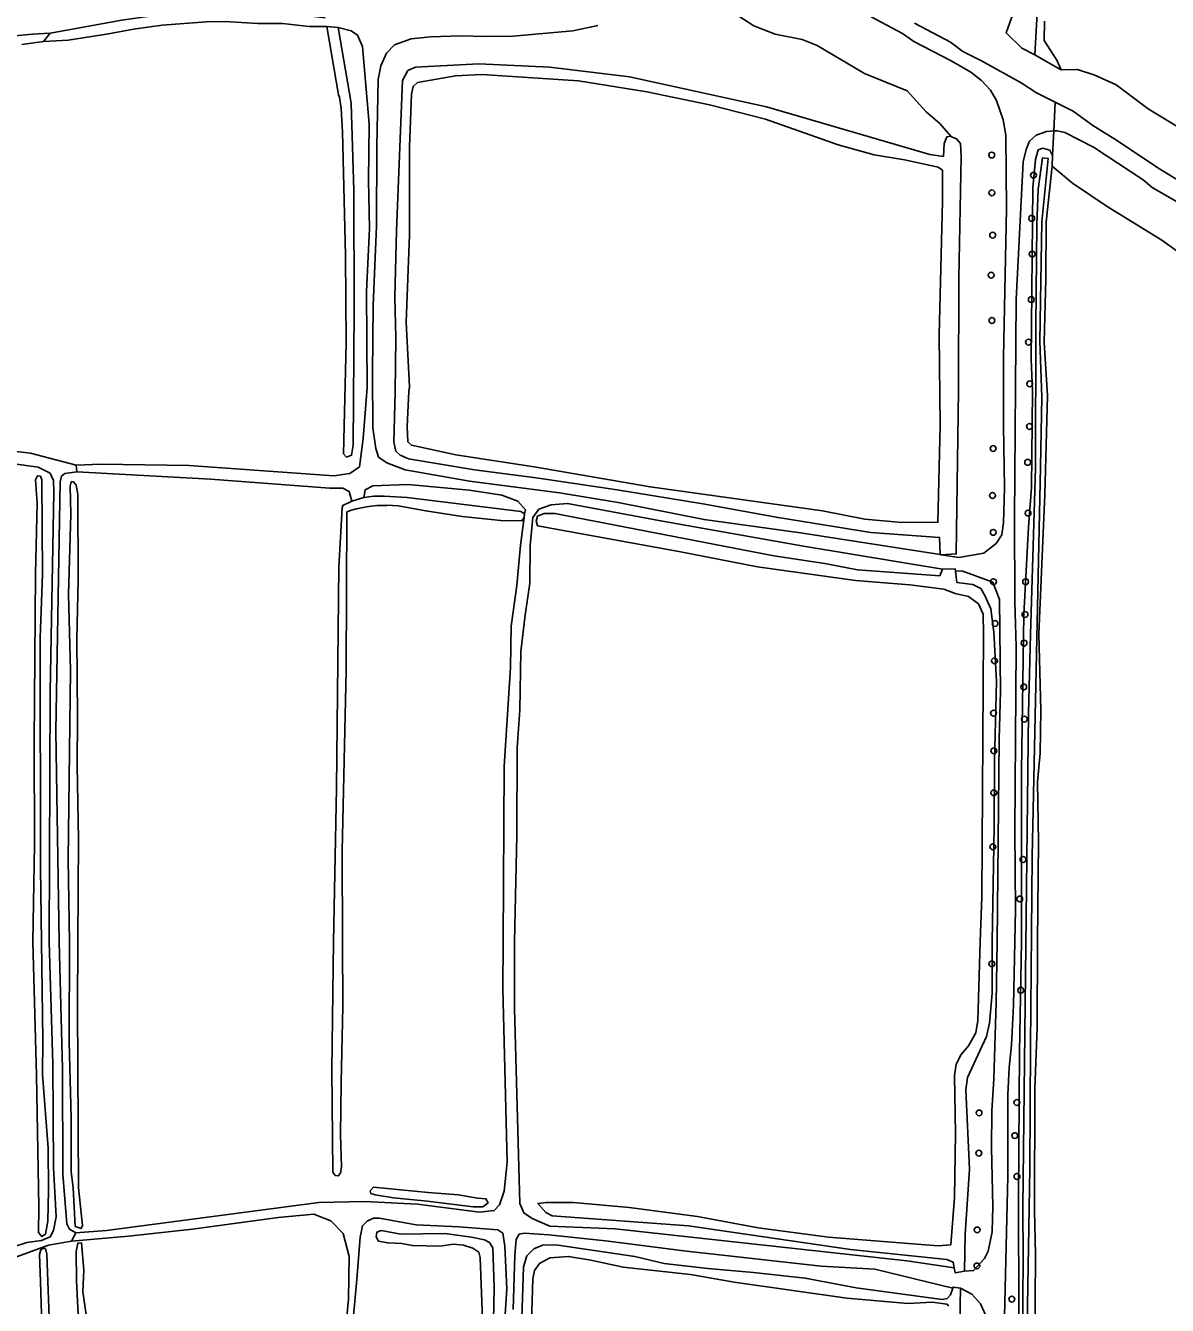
# Model space of a CAD drawing. Extents: x 162722 to 165099, y 384721 to 386283.
# Drawn here: x 163694.9 to 163886.4, y 385939 to 386153.7 of the extents above; entities that cross this region are included whole.
import ezdxf

# ---------------------------------------------------------------- set-up
doc = ezdxf.new("R2010")
doc.units = 0
for name, color, linetype in [('IMGEO_Boom', 7, 'Continuous'), ('IMGEO_Gemengd_bos', 7, 'Continuous'), ('IMGEO_Groenvoorziening', 7, 'Continuous'), ('IMGEO_Voetpad_halfverhard', 7, 'Continuous'), ('IMGEO_Voetpad_onverhard', 7, 'Continuous'), ('IMGEO_Waterloop', 7, 'Continuous')]:
    doc.layers.add(name, color=color, linetype=linetype)

msp = doc.modelspace()

# ---------------------------------------------------------------- linework, layer by layer
at = {"layer": 'IMGEO_Boom'}
for centre in [(163856.98, 386131.99), (163863.99, 386128.61), (163857.01, 386125.66), (163863.69, 386121.37), (163857.14, 386118.55), (163863.77, 386115.38), (163856.89, 386111.85), (163863.62, 386107.73), (163857.02, 386104.23), (163863.14, 386100.6), (163863.35, 386093.59), (163863.31, 386086.45), (163857.22, 386082.75), (163863.01, 386080.43), (163857.11, 386074.88), (163863.07, 386071.92), (163857.24, 386068.68), (163857.28, 386060.4), (163862.67, 386060.4), (163862.56, 386054.91), (163857.54, 386053.39), (163862.4, 386050.11), (163857.44, 386047.14), (163862.35, 386042.74), (163857.29, 386038.35), (163862.46, 386037.33), (163857.33, 386032.03), (163857.33, 386024.99), (163857.18, 386015.93), (163862.23, 386013.79), (163861.68, 386007.17), (163856.99, 385996.29), (163861.84, 385991.85), (163854.86, 385971.27), (163861.18, 385973.01), (163860.84, 385967.46), (163854.81, 385964.52), (163861.22, 385960.61), (163854.54, 385951.64), (163854.5, 385945.6), (163860.36, 385940.02)]:
    msp.add_circle(centre, 0.489, dxfattribs=at)
at = {"layer": 'IMGEO_Gemengd_bos'}
for points in [[(163864.2, 386148.78), (163862.02, 386149.92), (163859.42, 386152.48), (163861.12, 386157.36), (163862.72, 386162.69), (163864.32, 386168.94), (163865.26, 386175.11), (163865.99, 386178.54), (163867.54, 386181.71), (163868.99, 386185.9), (163870.61, 386192.38), (163871.63, 386200.35), (163871.93, 386208.65), (163871.85, 386209.32)], [(163805.72, 386159.12), (163806.89, 386158.17), (163813.62, 386155.91), (163817.07, 386153.65), (163820.68, 386152.3), (163825.17, 386151.36), (163827.71, 386150.35), (163835.66, 386145.68), (163842.8, 386142.76), (163845.97, 386139.23), (163848.26, 386137.27), (163850.14, 386135.15)], [(163888.36, 386136.6), (163883.23, 386139.74), (163877.84, 386143.75), (163874.26, 386145.38), (163871.36, 386146.37), (163868.62, 386146.29)], [(163867.38, 386136.03), (163867.18, 386131.89)], [(163867.13, 386130.13), (163867.18, 386131.89)], [(163864.16, 385923.57), (163864.35, 385947.55), (163864.17, 385954.82), (163864.22, 385975.31), (163864.61, 385985.62), (163864.65, 386000), (163864.8, 386016.71), (163864.65, 386026.85), (163865.11, 386031.61), (163865.22, 386038.85), (163864.9, 386051.63), (163865.87, 386075.04), (163866.33, 386091.6), (163865.75, 386100.62), (163866.07, 386111.24), (163866.12, 386120.81), (163867.13, 386130.13)], [(163867.13, 386130.13), (163870.52, 386127.25), (163876.36, 386123.35), (163885.51, 386117.71), (163892.35, 386112.79), (163901.09, 386106.05), (163908.09, 386100.4), (163912.13, 386097.74), (163917.22, 386094.41), (163920.08, 386091.02), (163922.87, 386088.02), (163931.28, 386083.48), (163944.15, 386068.95), (163947.3, 386064.59), (163948.98, 386061.82)]]:
    msp.add_lwpolyline(points, dxfattribs=at)
at = {"layer": 'IMGEO_Groenvoorziening'}
msp.add_lwpolyline([(163867.18, 386131.89), (163866.7, 386132.83), (163865.58, 386133.16), (163864.79, 386132.85), (163864.34, 386131.25), (163863.86, 386126.55), (163863.59, 386097.67), (163863.82, 386092.42), (163863.67, 386076.21), (163863.17, 386069.56), (163862.37, 386054.89), (163861.98, 386028.68), (163861.95, 386000), (163861.62, 385981.46), (163861.46, 385957.41), (163861.54, 385937.01)], dxfattribs=at)
at = {"layer": 'IMGEO_Voetpad_halfverhard'}
for points in [[(163745.2, 386155.04), (163742.82, 386155.32), (163739.54, 386155.28), (163731.86, 386156.1), (163724.72, 386156.28), (163720.54, 386155.95), (163711.05, 386154.63), (163699.05, 386152.42)], [(163697.95, 386151.02), (163702.07, 386151.28), (163708.85, 386152.31), (163713.05, 386153.13), (163717.86, 386153.81), (163725.26, 386154.36), (163728.42, 386154.38), (163733.9, 386154.06), (163738.04, 386154.04), (163742.48, 386153.58), (163745.45, 386153.56)], [(163836.76, 386155.2), (163842.04, 386152.4), (163843.89, 386151.04), (163850.17, 386147.82), (163853.45, 386145.92), (163855.25, 386144.48), (163856.77, 386142.86), (163857.79, 386141.14), (163858.91, 386137.88), (163859.35, 386135.32), (163859.46, 386122.94), (163858.98, 386098.07), (163858.95, 386086.55), (163859.12, 386076.13), (163858.94, 386070.29), (163858.7, 386068.29), (163857.7, 386066.79), (163855.67, 386065.18), (163851.48, 386064.46), (163848.48, 386064.93)], [(163867.61, 386140.88), (163864.49, 386142.45), (163861.93, 386144.09), (163855.27, 386147.79), (163852.15, 386149.38), (163850.09, 386150.92), (163844.02, 386154.1)], [(163699.05, 386152.42), (163697.95, 386151.02)], [(163747.38, 386153.41), (163749.53, 386152.83), (163750.58, 386152.08), (163751.42, 386150.18), (163752.54, 386137.2), (163752.46, 386127.73), (163752.62, 386119.66), (163752.11, 386109.09), (163752.21, 386092.97), (163751.58, 386084.42), (163750.93, 386079.67), (163749.33, 386078.54), (163746.64, 386078.16), (163722.36, 386079.9), (163707.56, 386080.15), (163703.39, 386079.96)], [(163745.45, 386153.56), (163747.38, 386153.41)], [(163848.34, 386064.95), (163824.93, 386068.59), (163808.73, 386070.84), (163794.32, 386073.72), (163784.46, 386075.33), (163769.38, 386077.27), (163758.58, 386079.2), (163755.53, 386080.36), (163754.1, 386081.32), (163753.67, 386082.74), (163753.18, 386086.22), (163753.1, 386095.36), (163753.25, 386106.78), (163753.81, 386120.04), (163753.83, 386133.44), (163754.06, 386144.69), (163754.52, 386146.95), (163755.48, 386149.11), (163756.83, 386150.48), (163759.61, 386151.51), (163762.87, 386151.85), (163767.93, 386152.02), (163772.12, 386151.88), (163776.7, 386151.92), (163786.7, 386152.85), (163790.94, 386153.73)], [(163867.61, 386140.88), (163867.38, 386136.03)], [(163858.83, 385925.43), (163859.7, 385960.62), (163859.7, 385974.32), (163859.89, 385978.92), (163860.31, 385982.62), (163860.61, 385989.34), (163860.84, 386000), (163860.96, 386005.39), (163860.86, 386018.57), (163861.07, 386049.49), (163860.83, 386057.07), (163860.78, 386071.09), (163861.1, 386107.74), (163862.24, 386130.84), (163862.78, 386132.92), (163863.32, 386134.34), (163864.46, 386135.35), (163866.18, 386135.97), (163867.38, 386136.03)], [(163703.39, 386079.96), (163703.52, 386078.82)], [(163703.52, 386078.82), (163725.95, 386077.58), (163745.96, 386076.12), (163748.17, 386076.1), (163749.21, 386075.55), (163749.63, 386073.91)], [(163751.67, 386074.53), (163751.9, 386075.83), (163753.2, 386076.47), (163759.07, 386076.71), (163769.38, 386075.75), (163774.79, 386074.9), (163777.48, 386073.94), (163778.76, 386072.47), (163778.61, 386071.8)], [(163749.63, 386073.91), (163751.67, 386074.53)], [(163850.69, 385945.27), (163842.77, 385946.43), (163793.85, 385951.85), (163782.88, 385952.28), (163779.88, 385953.57), (163778.48, 385954.48), (163777.82, 385956.08), (163776.94, 385988.74), (163776.94, 386000), (163777.32, 386017.89), (163777.39, 386032.57), (163777.86, 386038.84), (163778.02, 386048.67), (163778.71, 386054.79), (163779.52, 386060.15), (163779.58, 386066.5), (163780.03, 386071.18), (163781.04, 386072.6), (163783.07, 386073.29), (163785.84, 386073.53), (163801.74, 386070.54), (163825.39, 386066.38), (163848.72, 386062.48)], [(163778.57, 386071.15), (163777.96, 386066.52), (163777.31, 386059.77), (163776.36, 386052.96), (163776.27, 386046.03), (163775.18, 386029.41), (163775.04, 386000), (163775, 385992.14), (163775.72, 385963.01), (163775.22, 385958.13), (163774.44, 385955.85), (163773.53, 385954.88), (163771.09, 385954.62), (163760.68, 385955.94), (163751.76, 385956.43), (163744.14, 385956.23), (163708.52, 385951.55), (163703.34, 385951.13)], [(163778.61, 386071.8), (163778.57, 386071.15)], [(163848.48, 386064.93), (163848.34, 386064.95)], [(163848.72, 386062.48), (163850.87, 386062.55), (163850.92, 386062.18)], [(163850.92, 386062.18), (163851.97, 386062.23), (163857.15, 386060.31), (163858.26, 386057.42), (163858.47, 386042.06), (163858.24, 386033.92), (163857.89, 386000), (163857.73, 385989.73), (163857.31, 385976.97), (163856.99, 385971.55), (163856.97, 385965.41), (163857.18, 385955.61), (163857.06, 385951.34), (163856.41, 385948.09), (163855.78, 385946.84), (163853.93, 385944.83), (163852.4, 385944.73)], [(163702.66, 385949.76), (163712.18, 385950.57), (163722.95, 385951.79), (163737.29, 385953.73), (163743.28, 385954.3), (163746.13, 385953.19), (163748.19, 385951.06), (163749.19, 385947.18), (163749.08, 385940.02), (163746.74, 385915.38), (163744.62, 385897.42), (163742.71, 385883.8), (163741.64, 385872.55), (163741.17, 385866.12), (163741.18, 385860.38), (163740.68, 385847.68), (163738.29, 385833.84), (163737.33, 385831.1), (163736.24, 385830.3), (163733.97, 385829.65), (163728.65, 385828.64)], [(163748.95, 385926.4), (163750.52, 385943.32), (163751.04, 385950.41), (163751.46, 385952.31), (163752.2, 385953.13), (163753.29, 385953.61), (163754.23, 385953.64), (163760.46, 385952.48), (163767.59, 385952.17), (163774.12, 385951.68), (163774.98, 385951.12), (163775.32, 385948.91), (163775.64, 385941.73), (163773.96, 385916.33)], [(163703.34, 385951.13), (163702.66, 385949.76)], [(163776.74, 385938.3), (163777, 385947.42), (163777.22, 385950.01), (163777.73, 385950.93), (163778.54, 385951.08), (163782.71, 385950.81), (163792.21, 385949.82), (163805.8, 385948.1), (163828.38, 385945.56), (163837.37, 385945.05), (163850.45, 385941.88)], [(163852.4, 385944.73), (163850.87, 385944.42), (163850.69, 385945.27)], [(163850.45, 385941.88), (163850.51, 385942.05), (163851.75, 385941.86)], [(163851.75, 385941.86), (163853.66, 385940.87), (163855.11, 385939.25), (163856.28, 385936.68), (163856.51, 385935.79), (163856.52, 385928.27), (163856.24, 385916.32), (163855.72, 385902.04), (163854.83, 385892.66), (163854.13, 385832.37)]]:
    msp.add_lwpolyline(points, dxfattribs=at)
at = {"layer": 'IMGEO_Voetpad_onverhard'}
for points in [[(163699.05, 386152.42), (163696.11, 386152.28), (163688.95, 386151.6), (163671.64, 386149.41), (163669.6, 386148.76), (163667.62, 386147.74), (163664.86, 386146.02), (163662, 386143.68), (163660.08, 386141.26), (163656.92, 386137.85), (163653.66, 386134.63), (163651.32, 386131.11), (163649.32, 386128.67), (163643.14, 386115.76), (163641.08, 386113.04), (163636.5, 386105.25), (163632.13, 386094.67)], [(163694.33, 386150.54), (163697.95, 386151.02)], [(163998.6, 386046.05), (163989.39, 386054.62), (163954.73, 386084.06), (163946.3, 386089.96), (163942.73, 386093.11), (163925.61, 386107.05), (163916.55, 386113.09), (163909.76, 386115.99), (163900.04, 386120.74), (163891.59, 386125.7), (163884.83, 386129.86), (163877.92, 386134.49), (163873.92, 386136.95), (163870.64, 386139.35), (163867.61, 386140.88)], [(163867.38, 386136.03), (163867.94, 386136.05), (163869.24, 386135.79), (163874.04, 386133.29), (163882.37, 386127.81), (163883.89, 386126.54), (163889.43, 386123.38)], [(163703.39, 386079.96), (163695.77, 386081.98), (163689.85, 386082.62)], [(163689.7, 386080.61), (163697.02, 386079.64), (163699.03, 386078.63), (163699.59, 386077.41), (163699.67, 386075.41), (163699.07, 386041.93), (163698.89, 386000), (163699.48, 385979.52), (163699.64, 385962.12), (163700.09, 385953.82), (163699.63, 385951.56), (163699.08, 385950.49), (163697.63, 385949.88), (163695.14, 385949.51), (163668.88, 385941)], [(163703.34, 385951.13), (163702.3, 385951.74), (163701.84, 385952.65), (163701.16, 385960.98), (163701.15, 385978.66), (163700.58, 386000), (163700.03, 386035.34), (163700.71, 386077.16), (163700.93, 386078.13), (163701.54, 386078.56), (163703.52, 386078.82)], [(163660.11, 385841.45), (163660.49, 385842.47), (163661.27, 385845.57), (163661.44, 385848.69), (163661.35, 385853.57), (163661.79, 385862.79), (163661.87, 385873.35), (163661.57, 385883.71), (163661.68, 385892.04), (163661.63, 385906.62), (163661.24, 385925.44), (163660.81, 385934.76), (163661.21, 385936.41), (163662.38, 385937.43), (163672.38, 385940.83), (163690.6, 385946.13), (163698.8, 385949.07), (163702.66, 385949.76)]]:
    msp.add_lwpolyline(points, dxfattribs=at)
at = {"layer": 'IMGEO_Waterloop'}
for points in [[(163884.53, 386205.39), (163887.7, 386199.3), (163890.85, 386195.39), (163895.11, 386190.74), (163887.3, 386184.44), (163882.09, 386180.66), (163877.04, 386175.6), (163865.92, 386166), (163865.24, 386165.24), (163865.08, 386164.06), (163865.06, 386163.92), (163864.2, 386148.78)], [(163868.62, 386146.29), (163867.89, 386147.91), (163865.78, 386151.22), (163865.86, 386154.48)], [(163745.45, 386153.56), (163747.4, 386142.07), (163747.6, 386141.68), (163747.85, 386139.82), (163748.08, 386135.91), (163748.58, 386115.14), (163748.68, 386100.48), (163748.24, 386081.86), (163748.77, 386081.32), (163749.61, 386081.62), (163749.88, 386083.34), (163750.05, 386106.02), (163749.97, 386126.03), (163749.53, 386140.71), (163747.38, 386153.41)], [(163868.62, 386146.29), (163867.89, 386146.7), (163864.2, 386148.78)], [(163850.14, 386135.15), (163849.46, 386135.06), (163849, 386133.92), (163848.92, 386131.76), (163846.59, 386132.11), (163819.21, 386140.06), (163796.25, 386145.11), (163782.89, 386146.76), (163770.93, 386147.29), (163760.32, 386146.71), (163759.05, 386146.15), (163758.14, 386144.5), (163757.16, 386119.35), (163756.86, 386108.1), (163757.01, 386101.4), (163756.94, 386092.14), (163756.7, 386083.83), (163757.04, 386082.3), (163757.77, 386081.66), (163759.15, 386081.01), (163770.21, 386079.19), (163780.59, 386077.83), (163794.18, 386075.83), (163808.51, 386073.47), (163821.14, 386071.15), (163836.71, 386068.67), (163848.23, 386067.81), (163848.34, 386064.95)], [(163841.93, 386070.32), (163835.69, 386070.92), (163828.59, 386072.29), (163799.68, 386076.31), (163780.23, 386079.69), (163767.11, 386081.69), (163759.66, 386083.29), (163759.06, 386083.88), (163758.93, 386086.47), (163759.2, 386092.34), (163759.35, 386093.09), (163758.76, 386103.93), (163759.34, 386118.59), (163759.31, 386133.35), (163759.64, 386142.21), (163759.94, 386143.51), (163760.65, 386144.14), (163767.02, 386145.29), (163771.47, 386145.52), (163787.69, 386144.45), (163799.15, 386142.6), (163809.66, 386140.44), (163819.06, 386138), (163831.25, 386133.71), (163837.27, 386132.01), (163842.35, 386131.17), (163847.98, 386129.98), (163848.7, 386129.45), (163848.75, 386124.24), (163848.15, 386101.79), (163848.34, 386086.58), (163847.96, 386070.38), (163841.93, 386070.32)], [(163848.48, 386064.93), (163851.02, 386065.07), (163851.43, 386092.41), (163851.45, 386111.39), (163851.84, 386131.73), (163851.77, 386133.94), (163851.08, 386134.71), (163850.36, 386135), (163850.14, 386135.15)], [(163862.47, 385909.25), (163863.4, 385961.93), (163863.49, 385982.52), (163863.74, 386014.27), (163865.15, 386079.67), (163865.4, 386091.37), (163865.06, 386100.74), (163865.4, 386120.76), (163866.43, 386131.42), (163865.49, 386131.52), (163864.79, 386126.25), (163864.55, 386120.35), (163864.37, 386103.3), (163864.32, 386079.48), (163863.51, 386051.57), (163863.15, 386038.33), (163862.22, 385955.41), (163862.24, 385946.93), (163862.14, 385932.63)], [(163698.26, 385950.9), (163698.64, 385953.11), (163698.77, 385958.31), (163698.7, 385965.35), (163697.76, 385977.73), (163697.85, 385983.54), (163697.61, 386000), (163697.41, 386012.35), (163697.37, 386050.96), (163697.77, 386061.6), (163697.64, 386077.5), (163697.41, 386078.11), (163696.91, 386078.14), (163696.62, 386077.51), (163696.86, 386073.57), (163696.62, 386061.71), (163696.39, 386033.5), (163696.43, 386016.33), (163696.17, 386000), (163696.77, 385977.61), (163697.14, 385955.54), (163697.09, 385951.22), (163697.67, 385950.53), (163698.26, 385950.9)], [(163702.94, 386077.24), (163702.56, 386077.14), (163702.4, 386076.46), (163702.53, 386071.76), (163702.12, 386058.23), (163702.49, 386045.55), (163702.07, 386013.8), (163702.31, 386000), (163702.22, 385983.14), (163702.56, 385970.44), (163702.57, 385961.45), (163702.89, 385958.7), (163703.25, 385952.19), (163704.26, 385951.9), (163704.47, 385952.36), (163703.83, 385958.72), (163703.63, 385989.07), (163703.71, 386000), (163703.81, 386017.19), (163703.56, 386029.59), (163703.65, 386037.74), (163703.52, 386050.87), (163703.73, 386060.67), (163703.71, 386075.1), (163703.44, 386076.6), (163702.94, 386077.24)], [(163778.61, 386071.8), (163777.99, 386072.17), (163758.93, 386074.51), (163755.05, 386074.78), (163753.35, 386074.77), (163751.67, 386074.53)], [(163749.63, 386073.91), (163748.12, 386073.2), (163748.04, 386072.78), (163747.5, 386062.87), (163747.09, 386025.74), (163746.59, 386000), (163746.32, 385978.51), (163746.46, 385961.31), (163746.86, 385960.79), (163747.37, 385960.69), (163747.78, 385961.19), (163747.92, 385962.23), (163747.78, 385967.62), (163747.85, 385976.35), (163748.14, 385989.15), (163748.08, 386000), (163748.05, 386015.27), (163748.71, 386045.48), (163748.8, 386072.13)], [(163755.54, 386073.22), (163757.44, 386073.15), (163762.06, 386072.29), (163768.17, 386071.36), (163774.67, 386070.68), (163778.17, 386070.62), (163778.57, 386071.15)], [(163850.69, 385945.27), (163850.49, 385946.23), (163849.45, 385946.69), (163833.31, 385948.36), (163806.12, 385952.34), (163783.27, 385954.03), (163782.21, 385954.55), (163780.86, 385956.09), (163782.23, 385956.25), (163786.85, 385956.25), (163796.19, 385955.39), (163807.63, 385953.87), (163817.78, 385952.01), (163829.6, 385950.44), (163847.98, 385948.97), (163850.11, 385949.12), (163850.71, 385957.09), (163850.93, 385967.78), (163850.73, 385977.54), (163851.03, 385979.44), (163851.83, 385981.06), (163853.09, 385982.52), (163854.29, 385984.69), (163854.66, 385986.77), (163855.07, 386000), (163855.3, 386007.54), (163855.58, 386051.73), (163855.54, 386054.96), (163854.74, 386056.69), (163853.11, 386057.91), (163850.85, 386058.41), (163848.95, 386059.14), (163843.24, 386059.86), (163834.11, 386060.6), (163817.69, 386062.91), (163804.51, 386065.46), (163780.8, 386069.78), (163780.58, 386070.57), (163780.82, 386071.4), (163781.89, 386071.85), (163783.72, 386071.86), (163820.41, 386064.76), (163828.98, 386063.45), (163834.46, 386062.37), (163848.27, 386061.41), (163848.72, 386062.48)], [(163852.4, 385944.73), (163852.54, 385950.93), (163853.25, 385961.84), (163852.66, 385975.16), (163852.93, 385977.21), (163856.11, 385984.11), (163856.59, 385986.32), (163857.08, 385991.37), (163857.03, 386000), (163857.38, 386019.25), (163857.43, 386030.25), (163857.78, 386043.68), (163857.36, 386051.92), (163856.84, 386055.83), (163855.9, 386057.98), (163855.13, 386059.26), (163853.79, 386059.93), (163851.15, 386060.29), (163850.92, 386062.18)], [(163771.65, 385955.53), (163772.52, 385956.2), (163772.15, 385956.87), (163770.75, 385956.96), (163767.56, 385957.5), (163762.46, 385957.94), (163753.27, 385958.8), (163752.73, 385958.19), (163752.85, 385957.76), (163753.59, 385957.5), (163756.63, 385957.01), (163762.36, 385956.46), (163770.03, 385955.52), (163771.65, 385955.53)], [(163773.43, 385936.37), (163773.5, 385942.06), (163773.3, 385948.64), (163772.77, 385949.54), (163771.93, 385949.98), (163769.75, 385950.42), (163765.26, 385951.04), (163757.89, 385950.94), (163754.57, 385951.53), (163753.83, 385951.25), (163753.75, 385950.47), (163754.1, 385949.78), (163755.67, 385949.46), (163758.04, 385949.34), (163759.81, 385949), (163764.41, 385948.89), (163766.7, 385949.25), (163768.37, 385949.09), (163769.97, 385948.59), (163770.95, 385947.9), (163771.2, 385947.03), (163771.62, 385935.12)], [(163700.54, 385860.92), (163700.67, 385861.35), (163700.46, 385866.86), (163699.93, 385897.78), (163699.08, 385932.46), (163698.51, 385947.58), (163698.26, 385948.52), (163697.81, 385948.5), (163697.5, 385948.3), (163697.27, 385947.54), (163697.41, 385942.99), (163698.29, 385915.78), (163699.24, 385863.29), (163699.35, 385861.89), (163699.75, 385861.1), (163700.18, 385860.87), (163700.54, 385860.92)], [(163706.71, 385861.43), (163705.45, 385925.04), (163705.43, 385935.03), (163704.56, 385941.33), (163704.71, 385944.91), (163704.32, 385949.46), (163703.68, 385949.39), (163703.42, 385948.02), (163703.48, 385943.09), (163704.47, 385922.84), (163705.36, 385890.6), (163705.91, 385862.15), (163706.16, 385861.38), (163706.71, 385861.43)], [(163850.45, 385941.88), (163850.07, 385940.73), (163849.53, 385940.12), (163848.69, 385939.98), (163834.25, 385941.91), (163825.71, 385943.55), (163817, 385944.51), (163809.36, 385945.15), (163802.03, 385946.02), (163797.11, 385947.2), (163783.86, 385949.15), (163781.65, 385949.11), (163780.2, 385948.47), (163779, 385947.31), (163778.43, 385945.43), (163777.89, 385928.14)], [(163779.8, 385936.12), (163779.99, 385943.46), (163780.27, 385944.81), (163781.12, 385946.02), (163782.86, 385946.97), (163786.01, 385947.2), (163789.74, 385946.57), (163795.16, 385945.38), (163806.46, 385944.16), (163813.76, 385942.88), (163832.66, 385940.2), (163842.89, 385939.29), (163847.04, 385939.51), (163849.45, 385939.16), (163849.8, 385938.9)], [(163851.49, 385927.43), (163851.75, 385941.86)]]:
    msp.add_lwpolyline(points, dxfattribs=at)
msp.add_arc((163755.1, 386054.66), 18.56, 88.6333, 109.825, dxfattribs=at)

doc.saveas('drawing.dxf')
